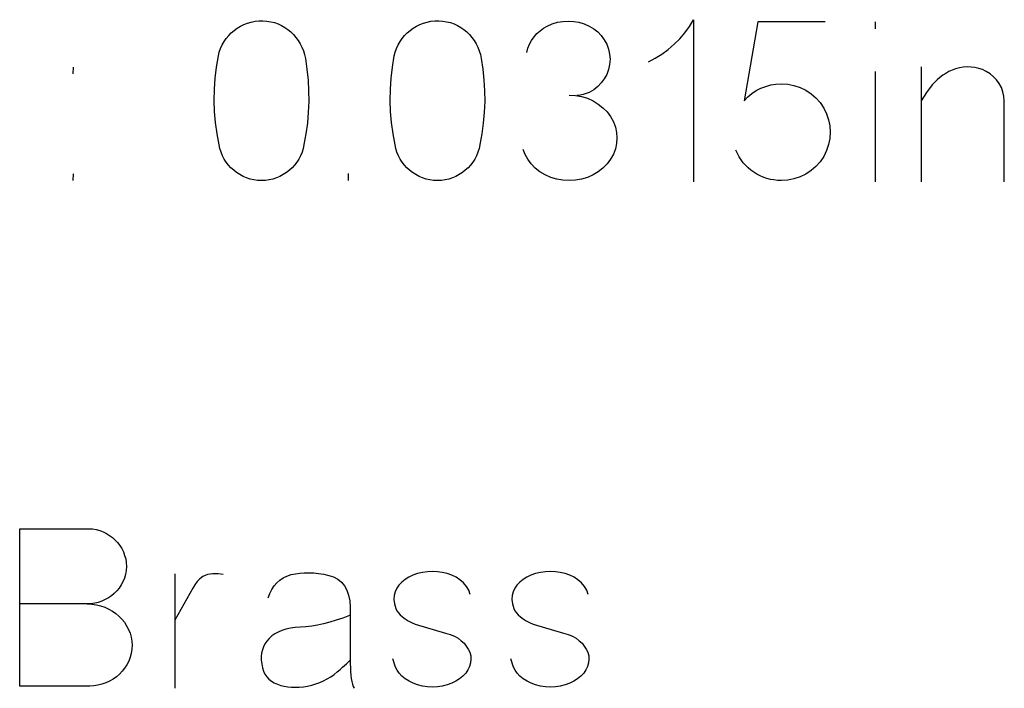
# Model space of a CAD drawing. Header units: inches. Extents: x 1880 to 2363, y -453 to -54.
# Tile 634 of 656: x 1913.918 to 1914.101, y -65.266 to -65.142. Entities that reach past the tile are written whole.
import ezdxf

# ---------------------------------------------------------------- set-up
doc = ezdxf.new("R2010")
doc.units = ezdxf.units.IN
doc.header["$LTSCALE"] = 0.5
doc.header["$MEASUREMENT"] = 0

msp = doc.modelspace()

# ---------------------------------------------------------------- linework, layer by layer
at = {"color": 7, "linetype": 'Continuous'}
for p, q in [((1913.96069, -65.14243), (1913.96138, -65.14222)), ((1913.96138, -65.14222), (1913.96209, -65.14208)), ((1913.96209, -65.14208), (1913.96281, -65.142)), ((1913.96281, -65.142), (1913.96355, -65.14199)), ((1913.96355, -65.14199), (1913.96429, -65.14204)), ((1913.96429, -65.14204), (1913.965, -65.14216)), ((1913.965, -65.14216), (1913.96569, -65.14233)), ((1913.96569, -65.14233), (1913.96637, -65.14257)), ((1913.9933, -65.14243), (1913.99399, -65.14222)), ((1913.99399, -65.14222), (1913.9947, -65.14208)), ((1913.9947, -65.14208), (1913.99542, -65.142)), ((1913.99542, -65.142), (1913.99616, -65.14199)), ((1913.99616, -65.14199), (1913.9969, -65.14204)), ((1913.9969, -65.14204), (1913.99761, -65.14216)), ((1913.99761, -65.14216), (1913.99831, -65.14233)), ((1913.99831, -65.14233), (1913.99898, -65.14257)), ((1914.01719, -65.14257), (1914.01816, -65.14227)), ((1914.01816, -65.14227), (1914.01914, -65.14209)), ((1914.01914, -65.14209), (1914.02015, -65.14203)), ((1914.02015, -65.14203), (1914.02116, -65.14209)), ((1914.02116, -65.14209), (1914.02214, -65.14227)), ((1914.02214, -65.14227), (1914.0231, -65.14257)), ((1914.0426, -65.14303), (1914.04337, -65.14179)), ((1914.04337, -65.14179), (1914.04337, -65.17179)), ((1914.05527, -65.1422), (1914.05275, -65.15679)), ((1914.06779, -65.1422), (1914.05527, -65.1422)), ((1914.07701, -65.1422), (1914.07701, -65.14348)), ((1913.9577, -65.14423), (1913.95822, -65.14378)), ((1913.95822, -65.14378), (1913.95879, -65.14336)), ((1913.95879, -65.14336), (1913.95939, -65.143)), ((1913.95939, -65.143), (1913.96002, -65.14269)), ((1913.96002, -65.14269), (1913.96069, -65.14243)), ((1913.96637, -65.14257), (1913.96701, -65.14287)), ((1913.96701, -65.14287), (1913.96762, -65.14321)), ((1913.96762, -65.14321), (1913.96819, -65.1436)), ((1913.96819, -65.1436), (1913.96873, -65.14405)), ((1913.96873, -65.14405), (1913.96923, -65.14453)), ((1913.99031, -65.14423), (1913.99084, -65.14378)), ((1913.99084, -65.14378), (1913.9914, -65.14336)), ((1913.9914, -65.14336), (1913.992, -65.143)), ((1913.992, -65.143), (1913.99264, -65.14269)), ((1913.99264, -65.14269), (1913.9933, -65.14243)), ((1913.99898, -65.14257), (1913.99963, -65.14287)), ((1913.99963, -65.14287), (1914.00023, -65.14321)), ((1914.00023, -65.14321), (1914.00081, -65.1436)), ((1914.00081, -65.1436), (1914.00134, -65.14405)), ((1914.00134, -65.14405), (1914.00184, -65.14453)), ((1914.01433, -65.14437), (1914.01492, -65.14384)), ((1914.01492, -65.14384), (1914.01556, -65.14338)), ((1914.01556, -65.14338), (1914.01625, -65.14299)), ((1914.01625, -65.14299), (1914.01719, -65.14257)), ((1914.0231, -65.14257), (1914.02405, -65.14299)), ((1914.02405, -65.14299), (1914.02487, -65.14347)), ((1914.02487, -65.14347), (1914.02561, -65.14405)), ((1914.02561, -65.14405), (1914.02626, -65.14472)), ((1914.04081, -65.14531), (1914.04175, -65.14421)), ((1914.04175, -65.14421), (1914.0426, -65.14303)), ((1913.95601, -65.14647), (1913.95636, -65.14585)), ((1913.95636, -65.14585), (1913.95676, -65.14527)), ((1913.95676, -65.14527), (1913.95721, -65.14473)), ((1913.95721, -65.14473), (1913.9577, -65.14423)), ((1913.96923, -65.14453), (1913.96968, -65.14506)), ((1913.96968, -65.14506), (1913.9701, -65.14563)), ((1913.9701, -65.14563), (1913.97047, -65.14624)), ((1913.98862, -65.14647), (1913.98897, -65.14585)), ((1913.98897, -65.14585), (1913.98938, -65.14527)), ((1913.98938, -65.14527), (1913.98983, -65.14473)), ((1913.98983, -65.14473), (1913.99031, -65.14423)), ((1914.00184, -65.14453), (1914.0023, -65.14506)), ((1914.0023, -65.14506), (1914.00271, -65.14563)), ((1914.00271, -65.14563), (1914.00308, -65.14624)), ((1914.01298, -65.14633), (1914.01335, -65.14564)), ((1914.01335, -65.14564), (1914.01381, -65.14498)), ((1914.01381, -65.14498), (1914.01433, -65.14437)), ((1914.02626, -65.14472), (1914.02682, -65.14549)), ((1914.02682, -65.14549), (1914.02728, -65.14633)), ((1914.03978, -65.14634), (1914.04081, -65.14531)), ((1913.9553, -65.1485), (1913.95547, -65.14779)), ((1913.95547, -65.14779), (1913.95571, -65.14711)), ((1913.95571, -65.14711), (1913.95601, -65.14647)), ((1913.97047, -65.14624), (1913.97079, -65.14688)), ((1913.97079, -65.14688), (1913.97106, -65.14755)), ((1913.97106, -65.14755), (1913.97127, -65.14824)), ((1913.98791, -65.1485), (1913.98809, -65.14779)), ((1913.98809, -65.14779), (1913.98833, -65.14711)), ((1913.98833, -65.14711), (1913.98862, -65.14647)), ((1914.00308, -65.14624), (1914.0034, -65.14688)), ((1914.0034, -65.14688), (1914.00367, -65.14755)), ((1914.00367, -65.14755), (1914.00388, -65.14824)), ((1914.01248, -65.14784), (1914.01269, -65.14707)), ((1914.01269, -65.14707), (1914.01298, -65.14633)), ((1914.02728, -65.14633), (1914.02761, -65.14722)), ((1914.02761, -65.14722), (1914.02782, -65.14815)), ((1914.03752, -65.14815), (1914.03869, -65.14729)), ((1914.03869, -65.14729), (1914.03978, -65.14634)), ((1913.95496, -65.15056), (1913.9553, -65.1485)), ((1913.97127, -65.14824), (1913.97142, -65.14896)), ((1913.97142, -65.14896), (1913.97171, -65.15095)), ((1913.98757, -65.15056), (1913.98791, -65.1485)), ((1914.00388, -65.14824), (1914.00403, -65.14896)), ((1914.00403, -65.14896), (1914.00433, -65.15095)), ((1914.02782, -65.14815), (1914.02789, -65.14912)), ((1914.02789, -65.14912), (1914.02782, -65.15009)), ((1914.035, -65.14957), (1914.03629, -65.14891)), ((1914.03629, -65.14891), (1914.03752, -65.14815)), ((1913.92841, -65.15182), (1913.92842, -65.15057)), ((1913.95472, -65.15262), (1913.95496, -65.15056)), ((1913.97171, -65.15095), (1913.97192, -65.15296)), ((1913.98733, -65.15262), (1913.98757, -65.15056)), ((1914.00433, -65.15095), (1914.00453, -65.15296)), ((1914.02761, -65.15102), (1914.02728, -65.15191)), ((1914.02782, -65.15009), (1914.02761, -65.15102)), ((1914.07701, -65.15136), (1914.07701, -65.17179)), ((1914.08555, -65.15053), (1914.08556, -65.17179)), ((1914.09069, -65.15141), (1914.09011, -65.15173)), ((1914.09131, -65.15114), (1914.09069, -65.15141)), ((1914.09194, -65.1509), (1914.09131, -65.15114)), ((1914.09265, -65.15071), (1914.09194, -65.1509)), ((1914.09337, -65.15058), (1914.09265, -65.15071)), ((1914.09409, -65.15053), (1914.09337, -65.15058)), ((1914.09482, -65.15055), (1914.09409, -65.15053)), ((1914.09554, -65.15064), (1914.09482, -65.15055)), ((1914.09626, -65.1508), (1914.09554, -65.15064)), ((1914.09695, -65.15104), (1914.09626, -65.1508)), ((1914.09762, -65.15136), (1914.09695, -65.15104)), ((1914.09834, -65.15181), (1914.09762, -65.15136)), ((1913.95458, -65.15468), (1913.95472, -65.15262)), ((1913.97192, -65.15296), (1913.97203, -65.15495)), ((1913.98719, -65.15468), (1913.98733, -65.15262)), ((1914.00453, -65.15296), (1914.00464, -65.15495)), ((1914.02682, -65.15275), (1914.02626, -65.15351)), ((1914.02728, -65.15191), (1914.02682, -65.15275)), ((1914.08854, -65.15291), (1914.08807, -65.15338)), ((1914.08903, -65.15248), (1914.08854, -65.15291)), ((1914.08956, -65.15208), (1914.08903, -65.15248)), ((1914.09011, -65.15173), (1914.08956, -65.15208)), ((1914.09899, -65.15234), (1914.09834, -65.15181)), ((1914.09956, -65.15294), (1914.09899, -65.15234)), ((1914.10004, -65.15362), (1914.09956, -65.15294)), ((1913.95454, -65.15673), (1913.95458, -65.15468)), ((1913.97203, -65.15495), (1913.97204, -65.15694)), ((1913.98716, -65.15673), (1913.98719, -65.15468)), ((1914.00464, -65.15495), (1914.00466, -65.15694)), ((1914.02487, -65.15477), (1914.02405, -65.15525)), ((1914.02561, -65.15419), (1914.02487, -65.15477)), ((1914.02626, -65.15351), (1914.02561, -65.15419)), ((1914.05419, -65.15547), (1914.05499, -65.15493)), ((1914.05499, -65.15493), (1914.05586, -65.15449)), ((1914.05586, -65.15449), (1914.05676, -65.15414)), ((1914.05676, -65.15414), (1914.05769, -65.15388)), ((1914.05769, -65.15388), (1914.05864, -65.15373)), ((1914.05864, -65.15373), (1914.05963, -65.15368)), ((1914.05963, -65.15368), (1914.06083, -65.15374)), ((1914.06083, -65.15374), (1914.06199, -65.15395)), ((1914.06199, -65.15395), (1914.06311, -65.15432)), ((1914.06311, -65.15432), (1914.06418, -65.15484)), ((1914.06418, -65.15484), (1914.06519, -65.1555)), ((1914.08763, -65.15388), (1914.08658, -65.15527)), ((1914.08807, -65.15338), (1914.08763, -65.15388)), ((1914.10044, -65.15435), (1914.10004, -65.15362)), ((1914.10072, -65.15513), (1914.10044, -65.15435)), ((1914.1009, -65.15594), (1914.10072, -65.15513)), ((1913.95461, -65.15879), (1913.95454, -65.15673)), ((1913.97204, -65.15694), (1913.97197, -65.15894)), ((1913.98722, -65.15879), (1913.98716, -65.15673)), ((1914.00466, -65.15694), (1914.00458, -65.15894)), ((1914.02031, -65.15575), (1914.02148, -65.15582)), ((1914.02148, -65.15582), (1914.02261, -65.15602)), ((1914.02233, -65.15574), (1914.02173, -65.15583)), ((1914.0229, -65.15563), (1914.02233, -65.15574)), ((1914.02261, -65.15602), (1914.02369, -65.15635)), ((1914.02347, -65.15547), (1914.0229, -65.15563)), ((1914.02405, -65.15525), (1914.02347, -65.15547)), ((1914.02369, -65.15635), (1914.02475, -65.15683)), ((1914.02475, -65.15683), (1914.02572, -65.15742)), ((1914.05275, -65.15679), (1914.05344, -65.15609)), ((1914.05344, -65.15609), (1914.05419, -65.15547)), ((1914.06519, -65.1555), (1914.06607, -65.15627)), ((1914.06607, -65.15627), (1914.06684, -65.15715)), ((1914.08658, -65.15527), (1914.08556, -65.15679)), ((1914.10098, -65.15679), (1914.1009, -65.15594)), ((1914.10097, -65.17179), (1914.10098, -65.15679)), ((1913.95478, -65.16085), (1913.95461, -65.15879)), ((1913.9874, -65.16085), (1913.98722, -65.15879)), ((1914.02572, -65.15742), (1914.02659, -65.15809)), ((1914.02659, -65.15809), (1914.02734, -65.15887)), ((1914.06684, -65.15715), (1914.0675, -65.15815)), ((1914.0675, -65.15815), (1914.06803, -65.15921)), ((1913.97197, -65.15894), (1913.97179, -65.16093)), ((1914.00458, -65.15894), (1914.00441, -65.16093)), ((1914.02734, -65.15887), (1914.02798, -65.15973)), ((1914.02798, -65.15973), (1914.02851, -65.16069)), ((1914.06803, -65.15921), (1914.0684, -65.16031)), ((1914.0684, -65.16031), (1914.06863, -65.16144)), ((1913.95505, -65.1629), (1913.95478, -65.16085)), ((1913.97179, -65.16093), (1913.97153, -65.16292)), ((1913.98767, -65.1629), (1913.9874, -65.16085)), ((1914.00441, -65.16093), (1914.00414, -65.16292)), ((1914.02851, -65.16069), (1914.02888, -65.16167)), ((1914.02888, -65.16167), (1914.02911, -65.16266)), ((1914.06863, -65.16144), (1914.0687, -65.16261)), ((1913.95542, -65.16495), (1913.95505, -65.1629)), ((1913.97153, -65.16292), (1913.97117, -65.16491)), ((1913.98804, -65.16495), (1913.98767, -65.1629)), ((1914.00414, -65.16292), (1914.00379, -65.16491)), ((1914.02911, -65.16266), (1914.02918, -65.16366)), ((1914.02918, -65.16366), (1914.02911, -65.16469)), ((1914.06863, -65.16379), (1914.0684, -65.16493)), ((1914.0687, -65.16261), (1914.06863, -65.16379)), ((1913.95558, -65.16566), (1913.95542, -65.16495)), ((1913.95579, -65.16634), (1913.95558, -65.16566)), ((1913.97102, -65.16566), (1913.97081, -65.16634)), ((1913.97117, -65.16495), (1913.97102, -65.16566)), ((1913.98819, -65.16566), (1913.98804, -65.16495)), ((1913.9884, -65.16634), (1913.98819, -65.16566)), ((1914.00363, -65.16566), (1914.00342, -65.16634)), ((1914.00378, -65.16495), (1914.00363, -65.16566)), ((1914.01216, -65.16677), (1914.01178, -65.16582)), ((1914.02888, -65.1657), (1914.02851, -65.16668)), ((1914.02911, -65.16469), (1914.02888, -65.1657)), ((1914.0515, -65.16657), (1914.05122, -65.16595)), ((1914.06803, -65.16603), (1914.0675, -65.1671)), ((1914.0684, -65.16493), (1914.06803, -65.16603)), ((1913.95605, -65.16698), (1913.95579, -65.16634)), ((1913.95638, -65.1676), (1913.95605, -65.16698)), ((1913.95676, -65.16818), (1913.95638, -65.1676)), ((1913.97021, -65.1676), (1913.96984, -65.16818)), ((1913.97054, -65.16698), (1913.97021, -65.1676)), ((1913.97081, -65.16634), (1913.97054, -65.16698)), ((1913.98867, -65.16698), (1913.9884, -65.16634)), ((1913.98899, -65.1676), (1913.98867, -65.16698)), ((1913.98937, -65.16818), (1913.98899, -65.1676)), ((1914.00283, -65.1676), (1914.00246, -65.16818)), ((1914.00315, -65.16698), (1914.00283, -65.1676)), ((1914.00342, -65.16634), (1914.00315, -65.16698)), ((1914.01265, -65.16764), (1914.01216, -65.16677)), ((1914.01328, -65.16851), (1914.01265, -65.16764)), ((1914.02798, -65.16764), (1914.02734, -65.16851)), ((1914.02851, -65.16668), (1914.02798, -65.16764)), ((1914.05183, -65.16717), (1914.0515, -65.16657)), ((1914.0522, -65.16773), (1914.05183, -65.16717)), ((1914.0526, -65.16827), (1914.0522, -65.16773)), ((1914.0675, -65.1671), (1914.06684, -65.16811)), ((1913.95718, -65.16872), (1913.95676, -65.16818)), ((1913.95764, -65.16923), (1913.95718, -65.16872)), ((1913.95814, -65.16969), (1913.95764, -65.16923)), ((1913.95869, -65.17011), (1913.95814, -65.16969)), ((1913.96846, -65.16969), (1913.96791, -65.17011)), ((1913.96896, -65.16923), (1913.96846, -65.16969)), ((1913.96942, -65.16872), (1913.96896, -65.16923)), ((1913.96984, -65.16818), (1913.96942, -65.16872)), ((1913.98979, -65.16872), (1913.98937, -65.16818)), ((1913.99025, -65.16923), (1913.98979, -65.16872)), ((1913.99075, -65.16969), (1913.99025, -65.16923)), ((1913.9913, -65.17011), (1913.99075, -65.16969)), ((1914.00107, -65.16969), (1914.00053, -65.17011)), ((1914.00158, -65.16923), (1914.00107, -65.16969)), ((1914.00204, -65.16872), (1914.00158, -65.16923)), ((1914.00246, -65.16818), (1914.00204, -65.16872)), ((1914.01403, -65.16928), (1914.01328, -65.16851)), ((1914.0149, -65.16996), (1914.01403, -65.16928)), ((1914.02659, -65.16928), (1914.02572, -65.16996)), ((1914.02734, -65.16851), (1914.02659, -65.16928)), ((1914.05304, -65.16877), (1914.0526, -65.16827)), ((1914.05351, -65.16923), (1914.05304, -65.16877)), ((1914.05402, -65.16966), (1914.05351, -65.16923)), ((1914.05455, -65.17005), (1914.05402, -65.16966)), ((1914.06519, -65.16975), (1914.06418, -65.1704)), ((1914.06607, -65.16899), (1914.06519, -65.16975)), ((1914.06684, -65.16811), (1914.06607, -65.16899)), ((1913.92841, -65.17158), (1913.92842, -65.17034)), ((1913.95926, -65.17049), (1913.95869, -65.17011)), ((1913.95987, -65.17081), (1913.95926, -65.17049)), ((1913.96052, -65.17109), (1913.95987, -65.17081)), ((1913.96119, -65.1713), (1913.96052, -65.17109)), ((1913.96188, -65.17146), (1913.96119, -65.1713)), ((1913.96258, -65.17155), (1913.96188, -65.17146)), ((1913.9633, -65.17158), (1913.96258, -65.17155)), ((1913.96402, -65.17155), (1913.9633, -65.17158)), ((1913.96472, -65.17146), (1913.96402, -65.17155)), ((1913.9654, -65.1713), (1913.96472, -65.17146)), ((1913.96607, -65.17109), (1913.9654, -65.1713)), ((1913.96672, -65.17081), (1913.96607, -65.17109)), ((1913.96734, -65.17049), (1913.96672, -65.17081)), ((1913.96791, -65.17011), (1913.96734, -65.17049)), ((1913.97945, -65.17158), (1913.97945, -65.17029)), ((1913.99188, -65.17049), (1913.9913, -65.17011)), ((1913.99249, -65.17081), (1913.99188, -65.17049)), ((1913.99313, -65.17109), (1913.99249, -65.17081)), ((1913.99381, -65.1713), (1913.99313, -65.17109)), ((1913.9945, -65.17146), (1913.99381, -65.1713)), ((1913.9952, -65.17155), (1913.9945, -65.17146)), ((1913.99591, -65.17158), (1913.9952, -65.17155)), ((1913.99663, -65.17155), (1913.99591, -65.17158)), ((1913.99733, -65.17146), (1913.99663, -65.17155)), ((1913.99801, -65.1713), (1913.99733, -65.17146)), ((1913.99869, -65.17109), (1913.99801, -65.1713)), ((1913.99933, -65.17081), (1913.99869, -65.17109)), ((1913.99995, -65.17049), (1913.99933, -65.17081)), ((1914.00053, -65.17011), (1913.99995, -65.17049)), ((1914.01588, -65.17055), (1914.0149, -65.16996)), ((1914.01692, -65.171), (1914.01588, -65.17055)), ((1914.01801, -65.17132), (1914.01692, -65.171)), ((1914.01914, -65.17152), (1914.01801, -65.17132)), ((1914.02032, -65.17158), (1914.01914, -65.17152)), ((1914.02149, -65.17152), (1914.02032, -65.17158)), ((1914.02263, -65.17132), (1914.02149, -65.17152)), ((1914.02371, -65.171), (1914.02263, -65.17132)), ((1914.02475, -65.17055), (1914.02371, -65.171)), ((1914.02572, -65.16996), (1914.02475, -65.17055)), ((1914.05511, -65.1704), (1914.05455, -65.17005)), ((1914.0557, -65.1707), (1914.05511, -65.1704)), ((1914.05631, -65.17097), (1914.0557, -65.1707)), ((1914.05695, -65.17119), (1914.05631, -65.17097)), ((1914.05761, -65.17136), (1914.05695, -65.17119)), ((1914.05828, -65.17148), (1914.05761, -65.17136)), ((1914.05895, -65.17156), (1914.05828, -65.17148)), ((1914.05963, -65.17158), (1914.05895, -65.17156)), ((1914.06083, -65.17151), (1914.05963, -65.17158)), ((1914.06199, -65.17129), (1914.06083, -65.17151)), ((1914.06311, -65.17092), (1914.06199, -65.17129)), ((1914.06418, -65.1704), (1914.06311, -65.17092)), ((1913.91847, -65.26523), (1913.91848, -65.2361)), ((1913.91848, -65.2361), (1913.93128, -65.2361)), ((1913.93128, -65.2361), (1913.93198, -65.23613)), ((1913.93198, -65.23613), (1913.93266, -65.23623)), ((1913.93266, -65.23623), (1913.93331, -65.23641)), ((1913.93331, -65.23641), (1913.93396, -65.23665)), ((1913.93396, -65.23665), (1913.93457, -65.23696)), ((1913.93457, -65.23696), (1913.93514, -65.23731)), ((1913.93514, -65.23731), (1913.93568, -65.23772)), ((1913.93568, -65.23772), (1913.93617, -65.23817)), ((1913.93617, -65.23817), (1913.93662, -65.23866)), ((1913.93662, -65.23866), (1913.93703, -65.2392)), ((1913.93703, -65.2392), (1913.93738, -65.23977)), ((1913.93738, -65.23977), (1913.93769, -65.24038)), ((1913.93769, -65.24038), (1913.93793, -65.24102)), ((1913.93793, -65.24102), (1913.93812, -65.24168)), ((1913.93812, -65.24168), (1913.93823, -65.24236)), ((1913.93823, -65.24236), (1913.93828, -65.24306)), ((1913.9381, -65.24456), (1913.93789, -65.24525)), ((1913.93822, -65.24382), (1913.9381, -65.24456)), ((1913.93828, -65.24306), (1913.93822, -65.24382)), ((1913.94722, -65.24442), (1913.94722, -65.26564)), ((1913.95331, -65.24457), (1913.95287, -65.24474)), ((1913.95378, -65.24447), (1913.95331, -65.24457)), ((1913.95427, -65.24441), (1913.95378, -65.24447)), ((1913.95525, -65.24441), (1913.95427, -65.24441)), ((1913.95621, -65.24455), (1913.95525, -65.24441)), ((1913.96801, -65.24484), (1913.96877, -65.24459)), ((1913.96877, -65.24459), (1913.96957, -65.24442)), ((1913.96957, -65.24442), (1913.97039, -65.2443)), ((1913.97039, -65.2443), (1913.97123, -65.24424)), ((1913.97123, -65.24424), (1913.9721, -65.24423)), ((1913.9721, -65.24423), (1913.97298, -65.24427)), ((1913.97298, -65.24427), (1913.97389, -65.24436)), ((1913.97389, -65.24436), (1913.97482, -65.24451)), ((1913.97482, -65.24451), (1913.97577, -65.24472)), ((1913.99221, -65.2444), (1913.99137, -65.24469)), ((1913.99312, -65.24418), (1913.99221, -65.2444)), ((1913.99405, -65.24405), (1913.99312, -65.24418)), ((1913.99497, -65.24401), (1913.99405, -65.24405)), ((1913.99589, -65.24405), (1913.99497, -65.24401)), ((1913.9968, -65.24418), (1913.99589, -65.24405)), ((1913.99771, -65.2444), (1913.9968, -65.24418)), ((1913.99855, -65.24471), (1913.99771, -65.2444)), ((1914.01408, -65.2444), (1914.01324, -65.24469)), ((1914.01499, -65.24418), (1914.01408, -65.2444)), ((1914.01592, -65.24405), (1914.01499, -65.24418)), ((1914.01684, -65.24401), (1914.01592, -65.24405)), ((1914.01776, -65.24405), (1914.01684, -65.24401)), ((1914.01867, -65.24418), (1914.01776, -65.24405)), ((1914.01958, -65.2444), (1914.01867, -65.24418)), ((1914.02042, -65.24471), (1914.01958, -65.2444)), ((1913.93762, -65.2459), (1913.93729, -65.2465)), ((1913.93789, -65.24525), (1913.93762, -65.2459)), ((1913.95137, -65.24587), (1913.95091, -65.24647)), ((1913.95189, -65.24535), (1913.95137, -65.24587)), ((1913.95245, -65.24496), (1913.95189, -65.24535)), ((1913.95287, -65.24474), (1913.95245, -65.24496)), ((1913.96562, -65.24667), (1913.96613, -65.24608)), ((1913.96613, -65.24608), (1913.96669, -65.24559)), ((1913.96669, -65.24559), (1913.96732, -65.24517)), ((1913.96732, -65.24517), (1913.96801, -65.24484)), ((1913.97577, -65.24472), (1913.97666, -65.245)), ((1913.97666, -65.245), (1913.97743, -65.24541)), ((1913.97743, -65.24541), (1913.9781, -65.24596)), ((1913.9781, -65.24596), (1913.97865, -65.24663)), ((1913.98931, -65.24598), (1913.98878, -65.24652)), ((1913.98993, -65.2455), (1913.98931, -65.24598)), ((1913.99061, -65.24507), (1913.98993, -65.2455)), ((1913.99137, -65.24469), (1913.99061, -65.24507)), ((1913.99935, -65.24508), (1913.99855, -65.24471)), ((1914.00008, -65.24555), (1913.99935, -65.24508)), ((1914.00075, -65.24612), (1914.00008, -65.24555)), ((1914.0013, -65.24677), (1914.00075, -65.24612)), ((1914.01118, -65.24598), (1914.01065, -65.24652)), ((1914.0118, -65.2455), (1914.01118, -65.24598)), ((1914.01248, -65.24507), (1914.0118, -65.2455)), ((1914.01324, -65.24469), (1914.01248, -65.24507)), ((1914.02122, -65.24508), (1914.02042, -65.24471)), ((1914.02195, -65.24555), (1914.02122, -65.24508)), ((1914.02263, -65.24612), (1914.02195, -65.24555)), ((1914.02317, -65.24677), (1914.02263, -65.24612)), ((1913.93601, -65.24807), (1913.93549, -65.2485)), ((1913.93648, -65.24759), (1913.93601, -65.24807)), ((1913.93691, -65.24707), (1913.93648, -65.24759)), ((1913.93729, -65.2465), (1913.93691, -65.24707)), ((1913.95054, -65.24708), (1913.94722, -65.253)), ((1913.95091, -65.24647), (1913.95054, -65.24708)), ((1913.9645, -65.2489), (1913.96481, -65.24808)), ((1913.96481, -65.24808), (1913.96519, -65.24733)), ((1913.96519, -65.24733), (1913.96562, -65.24667)), ((1913.97865, -65.24663), (1913.97909, -65.24744)), ((1913.97909, -65.24744), (1913.97942, -65.24837)), ((1913.98806, -65.24778), (1913.98788, -65.24847)), ((1913.98837, -65.24712), (1913.98806, -65.24778)), ((1913.98878, -65.24652), (1913.98837, -65.24712)), ((1914.00171, -65.24749), (1914.0013, -65.24677)), ((1914.00198, -65.24828), (1914.00171, -65.24749)), ((1914.00993, -65.24778), (1914.00975, -65.24847)), ((1914.01024, -65.24712), (1914.00993, -65.24778)), ((1914.01065, -65.24652), (1914.01024, -65.24712)), ((1914.02358, -65.24749), (1914.02317, -65.24677)), ((1914.02385, -65.24828), (1914.02358, -65.24749)), ((1913.93099, -65.25002), (1913.91848, -65.25002)), ((1913.93169, -65.24999), (1913.93099, -65.25002)), ((1913.93099, -65.25002), (1913.93185, -65.25005)), ((1913.93238, -65.24989), (1913.93169, -65.24999)), ((1913.93185, -65.25005), (1913.93268, -65.25017)), ((1913.93304, -65.24973), (1913.93238, -65.24989)), ((1913.9337, -65.2495), (1913.93304, -65.24973)), ((1913.93434, -65.24921), (1913.9337, -65.2495)), ((1913.93493, -65.24888), (1913.93434, -65.24921)), ((1913.93549, -65.2485), (1913.93493, -65.24888)), ((1913.97942, -65.24837), (1913.97964, -65.24944)), ((1913.97964, -65.24944), (1913.97975, -65.25064)), ((1913.98788, -65.24847), (1913.98785, -65.24921)), ((1913.98785, -65.24921), (1913.98794, -65.25001)), ((1913.98794, -65.25001), (1913.98818, -65.25085)), ((1914.00975, -65.24847), (1914.00972, -65.24921)), ((1914.00972, -65.24921), (1914.00981, -65.25001)), ((1914.00981, -65.25001), (1914.01005, -65.25085)), ((1913.93268, -65.25017), (1913.93348, -65.25037)), ((1913.93348, -65.25037), (1913.93424, -65.25064)), ((1913.93424, -65.25064), (1913.93498, -65.25098)), ((1913.93498, -65.25098), (1913.93566, -65.25137)), ((1913.93566, -65.25137), (1913.93629, -65.25181)), ((1913.93629, -65.25181), (1913.93688, -65.2523)), ((1913.97975, -65.25064), (1913.97975, -65.26104)), ((1913.98818, -65.25085), (1913.98839, -65.25127)), ((1913.98839, -65.25127), (1913.98867, -65.25167)), ((1913.98867, -65.25167), (1913.98902, -65.25206)), ((1914.01005, -65.25085), (1914.01026, -65.25127)), ((1914.01026, -65.25127), (1914.01054, -65.25167)), ((1914.01054, -65.25167), (1914.01089, -65.25206)), ((1913.93688, -65.2523), (1913.93741, -65.25284)), ((1913.93741, -65.25284), (1913.93788, -65.25342)), ((1913.93788, -65.25342), (1913.93829, -65.25405)), ((1913.9748, -65.25371), (1913.97368, -65.25395)), ((1913.97595, -65.25341), (1913.9748, -65.25371)), ((1913.97713, -65.25305), (1913.97595, -65.25341)), ((1913.97836, -65.25262), (1913.97713, -65.25305)), ((1913.97962, -65.25213), (1913.97836, -65.25262)), ((1913.98902, -65.25206), (1913.98944, -65.25243)), ((1913.98944, -65.25243), (1913.98992, -65.25279)), ((1913.98992, -65.25279), (1913.99048, -65.25314)), ((1913.99048, -65.25314), (1913.9911, -65.25347)), ((1913.9911, -65.25347), (1913.99179, -65.25379)), ((1914.01089, -65.25206), (1914.01131, -65.25243)), ((1914.01131, -65.25243), (1914.01179, -65.25279)), ((1914.01179, -65.25279), (1914.01235, -65.25314)), ((1914.01235, -65.25314), (1914.01297, -65.25347)), ((1914.01297, -65.25347), (1914.01366, -65.25379)), ((1913.93829, -65.25405), (1913.93864, -65.25472)), ((1913.93864, -65.25472), (1913.93892, -65.25543)), ((1913.93892, -65.25543), (1913.93913, -65.25614)), ((1913.96638, -65.25522), (1913.96575, -65.25556)), ((1913.96707, -65.25493), (1913.96638, -65.25522)), ((1913.96783, -65.2547), (1913.96707, -65.25493)), ((1913.96866, -65.25452), (1913.96783, -65.2547)), ((1913.96955, -65.2544), (1913.96866, -65.25452)), ((1913.97051, -65.25433), (1913.96955, -65.2544)), ((1913.97154, -65.25426), (1913.97051, -65.25433)), ((1913.9726, -65.25413), (1913.97154, -65.25426)), ((1913.97368, -65.25395), (1913.9726, -65.25413)), ((1913.99179, -65.25379), (1913.99743, -65.25541)), ((1913.99743, -65.25541), (1913.99829, -65.25568)), ((1914.01366, -65.25379), (1914.0193, -65.25541)), ((1914.0193, -65.25541), (1914.02016, -65.25568)), ((1913.93913, -65.25614), (1913.93926, -65.25689)), ((1913.93926, -65.25689), (1913.93932, -65.25764)), ((1913.96429, -65.25688), (1913.96394, -65.2574)), ((1913.96471, -65.2564), (1913.96429, -65.25688)), ((1913.9652, -65.25595), (1913.96471, -65.2564)), ((1913.96575, -65.25556), (1913.9652, -65.25595)), ((1913.99829, -65.25568), (1913.99906, -65.25601)), ((1913.99906, -65.25601), (1913.99974, -65.25638)), ((1913.99974, -65.25638), (1914.00033, -65.25682)), ((1914.00033, -65.25682), (1914.00083, -65.25729)), ((1914.00083, -65.25729), (1914.00126, -65.25781)), ((1914.02016, -65.25568), (1914.02093, -65.25601)), ((1914.02093, -65.25601), (1914.02161, -65.25638)), ((1914.02161, -65.25638), (1914.0222, -65.25682)), ((1914.0222, -65.25682), (1914.0227, -65.25729)), ((1914.0227, -65.25729), (1914.02313, -65.25781)), ((1913.93916, -65.25917), (1913.93896, -65.2599)), ((1913.93928, -65.25842), (1913.93916, -65.25917)), ((1913.93932, -65.25764), (1913.93928, -65.25842)), ((1913.96331, -65.25912), (1913.96325, -65.25976)), ((1913.96345, -65.25851), (1913.96331, -65.25912)), ((1913.96366, -65.25794), (1913.96345, -65.25851)), ((1913.96394, -65.2574), (1913.96366, -65.25794)), ((1914.00126, -65.25781), (1914.00162, -65.25837)), ((1914.00162, -65.25837), (1914.0019, -65.25897)), ((1914.0019, -65.25897), (1914.00207, -65.25962)), ((1914.02313, -65.25781), (1914.02349, -65.25837)), ((1914.02349, -65.25837), (1914.02377, -65.25897)), ((1914.02377, -65.25897), (1914.02394, -65.25962)), ((1913.93868, -65.26061), (1913.93833, -65.26128)), ((1913.93896, -65.2599), (1913.93868, -65.26061)), ((1913.96325, -65.25976), (1913.96326, -65.26043)), ((1913.96326, -65.26043), (1913.96334, -65.26113)), ((1913.97902, -65.26111), (1913.97928, -65.26087)), ((1913.97928, -65.26087), (1913.97948, -65.26069)), ((1913.97948, -65.26069), (1913.97962, -65.26055)), ((1913.97962, -65.26055), (1913.97971, -65.26046)), ((1913.98815, -65.26174), (1913.98761, -65.26017)), ((1914.00205, -65.26092), (1914.00186, -65.26158)), ((1914.00212, -65.26026), (1914.00205, -65.26092)), ((1914.00207, -65.25962), (1914.00212, -65.26026)), ((1914.01002, -65.26174), (1914.00948, -65.26017)), ((1914.02392, -65.26092), (1914.02373, -65.26158)), ((1914.02399, -65.26026), (1914.02392, -65.26092)), ((1914.02394, -65.25962), (1914.02399, -65.26026)), ((1913.93747, -65.26248), (1913.93696, -65.26302)), ((1913.93793, -65.26191), (1913.93747, -65.26248)), ((1913.93833, -65.26128), (1913.93793, -65.26191)), ((1913.96334, -65.26113), (1913.96348, -65.26182)), ((1913.96348, -65.26182), (1913.96367, -65.26245)), ((1913.96367, -65.26245), (1913.96394, -65.26302)), ((1913.97675, -65.26306), (1913.97734, -65.26258)), ((1913.97734, -65.26258), (1913.97785, -65.26213)), ((1913.97785, -65.26213), (1913.9783, -65.26174)), ((1913.9783, -65.26174), (1913.97869, -65.26141)), ((1913.97869, -65.26141), (1913.97902, -65.26111)), ((1913.97975, -65.26104), (1913.97976, -65.26183)), ((1913.97976, -65.26183), (1913.97979, -65.26256)), ((1913.97979, -65.26256), (1913.97985, -65.26323)), ((1913.98843, -65.26231), (1913.98815, -65.26174)), ((1913.98882, -65.26285), (1913.98843, -65.26231)), ((1913.98932, -65.26337), (1913.98882, -65.26285)), ((1914.00114, -65.26282), (1914.00062, -65.26339)), ((1914.00155, -65.26222), (1914.00114, -65.26282)), ((1914.00186, -65.26158), (1914.00155, -65.26222)), ((1914.0103, -65.26231), (1914.01002, -65.26174)), ((1914.01069, -65.26285), (1914.0103, -65.26231)), ((1914.01119, -65.26337), (1914.01069, -65.26285)), ((1914.02301, -65.26282), (1914.02249, -65.26339)), ((1914.02342, -65.26222), (1914.02301, -65.26282)), ((1914.02373, -65.26158), (1914.02342, -65.26222)), ((1913.93445, -65.26463), (1913.93373, -65.26489)), ((1913.93514, -65.2643), (1913.93445, -65.26463)), ((1913.93579, -65.26393), (1913.93514, -65.2643)), ((1913.9364, -65.26349), (1913.93579, -65.26393)), ((1913.93696, -65.26302), (1913.9364, -65.26349)), ((1913.96394, -65.26302), (1913.96427, -65.26352)), ((1913.96427, -65.26352), (1913.96466, -65.26396)), ((1913.96466, -65.26396), (1913.96513, -65.26433)), ((1913.96513, -65.26433), (1913.96565, -65.26465)), ((1913.96565, -65.26465), (1913.96624, -65.2649)), ((1913.97337, -65.26483), (1913.97411, -65.26456)), ((1913.97411, -65.26456), (1913.97481, -65.26425)), ((1913.97481, -65.26425), (1913.97548, -65.2639)), ((1913.97548, -65.2639), (1913.97613, -65.2635)), ((1913.97613, -65.2635), (1913.97675, -65.26306)), ((1913.97985, -65.26323), (1913.97993, -65.26383)), ((1913.97993, -65.26383), (1913.98002, -65.26438)), ((1913.98002, -65.26438), (1913.98014, -65.26486)), ((1913.98993, -65.26386), (1913.98932, -65.26337)), ((1913.99064, -65.26433), (1913.98993, -65.26386)), ((1913.99141, -65.26472), (1913.99064, -65.26433)), ((1913.99933, -65.26434), (1913.99858, -65.26471)), ((1913.99999, -65.2639), (1913.99933, -65.26434)), ((1914.00062, -65.26339), (1913.99999, -65.2639)), ((1914.0118, -65.26386), (1914.01119, -65.26337)), ((1914.01251, -65.26433), (1914.0118, -65.26386)), ((1914.01328, -65.26472), (1914.01251, -65.26433)), ((1914.0212, -65.26434), (1914.02045, -65.26471)), ((1914.02186, -65.2639), (1914.0212, -65.26434)), ((1914.02249, -65.26339), (1914.02186, -65.2639)), ((1913.93145, -65.26523), (1913.91848, -65.26523)), ((1913.93223, -65.26519), (1913.93145, -65.26523)), ((1913.93298, -65.26508), (1913.93223, -65.26519)), ((1913.93373, -65.26489), (1913.93298, -65.26508)), ((1913.96624, -65.2649), (1913.96685, -65.2651)), ((1913.96685, -65.2651), (1913.96749, -65.26526)), ((1913.96749, -65.26526), (1913.96815, -65.26537)), ((1913.96815, -65.26537), (1913.96884, -65.26544)), ((1913.96884, -65.26544), (1913.96955, -65.26546)), ((1913.96955, -65.26546), (1913.97029, -65.26543)), ((1913.97029, -65.26543), (1913.97105, -65.26535)), ((1913.97105, -65.26535), (1913.97183, -65.26523)), ((1913.97183, -65.26523), (1913.97262, -65.26505)), ((1913.97262, -65.26505), (1913.97337, -65.26483)), ((1913.98014, -65.26486), (1913.98029, -65.26528)), ((1913.98029, -65.26528), (1913.98045, -65.26564)), ((1913.99224, -65.26502), (1913.99141, -65.26472)), ((1913.99312, -65.26523), (1913.99224, -65.26502)), ((1913.99405, -65.26537), (1913.99312, -65.26523)), ((1913.99497, -65.26541), (1913.99405, -65.26537)), ((1913.99589, -65.26537), (1913.99497, -65.26541)), ((1913.9968, -65.26523), (1913.99589, -65.26537)), ((1913.99773, -65.26501), (1913.9968, -65.26523)), ((1913.99858, -65.26471), (1913.99773, -65.26501)), ((1914.01411, -65.26502), (1914.01328, -65.26472)), ((1914.01499, -65.26523), (1914.01411, -65.26502)), ((1914.01592, -65.26537), (1914.01499, -65.26523)), ((1914.01684, -65.26541), (1914.01592, -65.26537)), ((1914.01776, -65.26537), (1914.01684, -65.26541)), ((1914.01867, -65.26523), (1914.01776, -65.26537)), ((1914.0196, -65.26501), (1914.01867, -65.26523)), ((1914.02045, -65.26471), (1914.0196, -65.26501))]:
    msp.add_line(p, q, dxfattribs=at)

doc.saveas('drawing.dxf')
